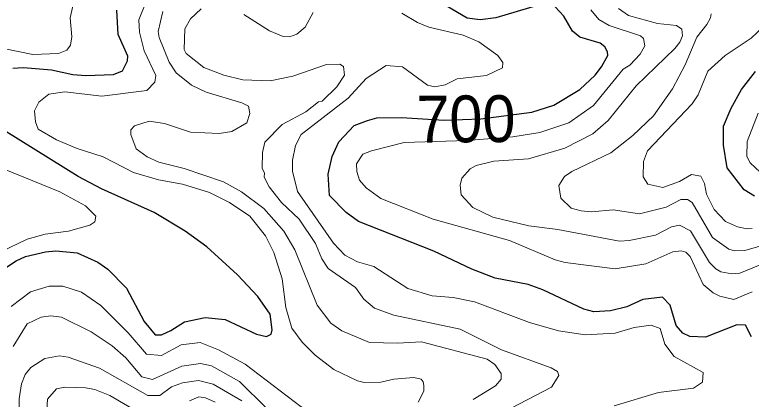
# Model space of a CAD drawing. Extents: x 673.3 to 698.5, y 6984.3 to 7012.3.
# Drawn here: x 682.782 to 684.042, y 7004.55 to 7005.208 of the extents above; entities that cross this region are included whole.
import ezdxf
from ezdxf.enums import TextEntityAlignment as Align

# ---------------------------------------------------------------- set-up
doc = ezdxf.new("R2010")
doc.units = 0
doc.header["$LTSCALE"] = 0.032
doc.layers.add('1', color=7, linetype='Continuous', lineweight=25)
doc.layers.add('2', color=7, linetype='Continuous', lineweight=13)
doc.layers.add('61', color=7, linetype='Continuous')

msp = doc.modelspace()

# ---------------------------------------------------------------- linework, layer by layer
at = {"layer": '1'}
for points in [[(683.6776, 7005.2236), (683.6047, 7005.2022), (683.5779, 7005.199), (683.5557, 7005.2017), (683.4615, 7005.2575)], [(683.9632, 7004.6566), (683.9366, 7004.6576), (683.9245, 7004.6634), (683.9131, 7004.6765), (683.9033, 7004.7111), (683.8901, 7004.7251), (683.856, 7004.7209), (683.8291, 7004.7084), (683.801, 7004.7014), (683.7724, 7004.6998), (683.7554, 7004.7042), (683.6852, 7004.7375), (683.66, 7004.7462), (683.6036, 7004.7575), (683.5636, 7004.7725), (683.4987, 7004.8034), (683.3698, 7004.8543), (683.3488, 7004.8695), (683.3203, 7004.8988), (683.3183, 7004.9349), (683.3246, 7004.9654), (683.3365, 7004.9902), (683.3623, 7005.0181), (683.3855, 7005.0269), (683.4014, 7005.0311), (683.4432, 7005.0319), (683.5164, 7005.0273), (683.5789, 7005.0298), (683.6666, 7005.0409), (683.7038, 7005.0529), (683.7485, 7005.0796), (683.7747, 7005.1042), (683.7858, 7005.1186), (683.7963, 7005.1381), (683.7959, 7005.1441), (683.791, 7005.1529), (683.7834, 7005.1588), (683.7486, 7005.1691), (683.7361, 7005.1793), (683.7211, 7005.2049), (683.7065, 7005.221)], [(682.7789, 7005.116), (682.7968, 7005.1174), (682.8446, 7005.1136), (682.8814, 7005.1053), (682.9033, 7005.1036), (682.9511, 7005.1052), (682.9664, 7005.1118), (682.9749, 7005.1286), (682.9753, 7005.1367), (682.9591, 7005.1739), (682.9566, 7005.2156)], [(684.0474, 7004.8975), (684.0298, 7004.9085), (684.0004, 7004.9459), (683.9942, 7004.9844), (683.9943, 7005.0173), (684.0071, 7005.0479), (684.0253, 7005.0795), (684.0489, 7005.1104)], [(682.7626, 7004.7727), (682.7843, 7004.787), (682.8003, 7004.7941), (682.8345, 7004.8023), (682.8521, 7004.8039), (682.8885, 7004.8005), (682.9238, 7004.7846), (682.9409, 7004.7725), (682.9729, 7004.7404), (683.0033, 7004.6832), (683.0222, 7004.6607), (683.0328, 7004.6607), (683.0489, 7004.6677), (683.0721, 7004.6825), (683.1079, 7004.6899), (683.142, 7004.6867), (683.1954, 7004.6618), (683.2127, 7004.6575), (683.2204, 7004.6615), (683.2221, 7004.6688), (683.2189, 7004.6956), (683.1977, 7004.7257), (683.1629, 7004.763), (683.1107, 7004.8109), (683.0737, 7004.8375), (683.0204, 7004.8698), (682.9302, 7004.91), (682.8902, 7004.9308), (682.7406, 7005.0237)], [(684.0422, 7004.6573), (684.0321, 7004.6769), (684.017, 7004.6777), (683.9632, 7004.6566)]]:
    msp.add_lwpolyline(points, dxfattribs=at)
at = {"layer": '2'}
for points in [[(682.8836, 7005.2331), (682.8769, 7005.2021), (682.8798, 7005.1697), (682.8774, 7005.1555), (682.8713, 7005.1471), (682.857, 7005.141), (682.813, 7005.1395), (682.7368, 7005.1549), (682.7055, 7005.1541), (682.6704, 7005.1454), (682.6497, 7005.115), (682.648, 7005.0983), (682.6539, 7005.0378), (682.6613, 7005.0138), (682.6776, 7004.9927), (682.7168, 7004.9626), (682.8592, 7004.9048), (682.9032, 7004.8811), (682.9207, 7004.8633), (682.9189, 7004.8535)], [(683.4722, 7004.5454), (683.4819, 7004.5642), (683.4819, 7004.574), (683.4803, 7004.5799), (683.4771, 7004.5846), (683.4645, 7004.5873), (683.4306, 7004.5848), (683.4083, 7004.5798), (683.3798, 7004.5792), (683.3682, 7004.5818), (683.3278, 7004.6013), (683.296, 7004.6257), (683.2737, 7004.6481), (683.2558, 7004.6718), (683.2455, 7004.7073), (683.2394, 7004.756), (683.2252, 7004.8014), (683.2111, 7004.8294), (683.1841, 7004.8632), (683.1491, 7004.8867), (683.1149, 7004.9039), (683.0687, 7004.918), (683.028, 7004.9253), (682.985, 7004.938), (682.9332, 7004.9646), (682.8889, 7004.9788), (682.8534, 7004.9939), (682.8222, 7005.0121), (682.8172, 7005.0245), (682.8157, 7005.0433), (682.8233, 7005.0583), (682.84, 7005.0718), (682.8675, 7005.0759), (682.9309, 7005.0686), (683.0079, 7005.078), (683.0217, 7005.0923), (683.0233, 7005.1038), (683.0032, 7005.1457), (682.9955, 7005.178), (682.9942, 7005.1986), (683.0073, 7005.2312)], [(683.5658, 7004.5499), (683.6044, 7004.5731), (683.6141, 7004.5846), (683.6137, 7004.5941), (683.603, 7004.6095), (683.59, 7004.619), (683.4775, 7004.6484), (683.4366, 7004.646), (683.3887, 7004.6472), (683.3416, 7004.6673), (683.3227, 7004.6806), (683.2995, 7004.7112), (683.2612, 7004.8055), (683.2423, 7004.8375), (683.208, 7004.8766), (683.1698, 7004.9047), (683.1392, 7004.922), (683.0717, 7004.945), (683.0286, 7004.9553), (683.0087, 7004.9645), (682.9897, 7004.9786), (682.9803, 7005.0026), (682.9804, 7005.0108), (682.9866, 7005.0179), (683.0117, 7005.0254), (683.0378, 7005.0214), (683.0824, 7005.0067), (683.1314, 7005.0046), (683.1531, 7005.0082), (683.1787, 7005.0229), (683.1838, 7005.0385), (683.1815, 7005.0511), (683.1706, 7005.0569), (683.1091, 7005.0754), (683.0844, 7005.0871), (683.0583, 7005.108), (683.0461, 7005.1267), (683.0292, 7005.1685), (683.0275, 7005.1791), (683.035, 7005.213)], [(683.101, 7005.2177), (683.0827, 7005.2003), (683.0731, 7005.1832), (683.0715, 7005.1479), (683.0754, 7005.1413), (683.1054, 7005.1171), (683.1394, 7005.1044), (683.1719, 7005.0962), (683.2189, 7005.0946), (683.2575, 7005.1028), (683.3154, 7005.1224), (683.3381, 7005.1231), (683.3441, 7005.1188), (683.3458, 7005.1042), (683.3329, 7005.0841), (683.3075, 7005.0598), (683.3013, 7005.0588), (683.2798, 7005.0417), (683.2395, 7005.0201), (683.2097, 7004.99), (683.2057, 7004.9722), (683.2051, 7004.9455), (683.209, 7004.9366), (683.2083, 7004.9297), (683.217, 7004.9134), (683.238, 7004.8866), (683.2687, 7004.8582), (683.2965, 7004.8163), (683.307, 7004.7903), (683.3179, 7004.7737), (683.365, 7004.7416), (683.3788, 7004.7216), (683.3972, 7004.7058), (683.4303, 7004.694), (683.5437, 7004.6701), (683.6144, 7004.6347), (683.6997, 7004.6043), (683.7102, 7004.5977), (683.7126, 7004.5909), (683.7003, 7004.5711), (683.6312, 7004.5353)], [(683.2921, 7005.2111), (683.2789, 7005.1865), (683.2646, 7005.1741), (683.2521, 7005.1697), (683.2411, 7005.1706), (683.2175, 7005.18), (683.1735, 7005.2081)], [(683.4439, 7005.2102), (683.4707, 7005.1943), (683.4902, 7005.1864), (683.549, 7005.1725), (683.5756, 7005.1614), (683.6083, 7005.1376), (683.617, 7005.1256), (683.6165, 7005.1166), (683.5891, 7005.1034), (683.5385, 7005.098), (683.518, 7005.0879), (683.5003, 7005.0841), (683.4877, 7005.0873), (683.4452, 7005.1183), (683.4171, 7005.1208), (683.383, 7005.0983), (683.3522, 7005.0651), (683.272, 7005.0029), (683.2619, 7004.9841), (683.2571, 7004.9587), (683.257, 7004.9402), (683.2658, 7004.9057), (683.3274, 7004.8173), (683.3467, 7004.7967), (683.3681, 7004.7854), (683.3963, 7004.777), (683.4544, 7004.7398), (683.4962, 7004.727), (683.5319, 7004.7241), (683.5685, 7004.7169), (683.6626, 7004.6813), (683.7118, 7004.6672), (683.7577, 7004.6606), (683.8091, 7004.6632), (683.8415, 7004.6728), (683.8704, 7004.6768), (683.8857, 7004.6711), (683.894, 7004.6445), (683.91, 7004.6237), (683.9597, 7004.596), (683.9584, 7004.5795), (683.9432, 7004.5692), (683.8831, 7004.562), (683.8074, 7004.539)], [(684.043, 7004.7338), (684.0118, 7004.7209), (683.9879, 7004.7265), (683.9764, 7004.7322), (683.9592, 7004.7462), (683.9371, 7004.7941), (683.9296, 7004.8016), (683.9219, 7004.804), (683.9075, 7004.8023), (683.8616, 7004.7818), (683.809, 7004.7733), (683.7237, 7004.7843), (683.7065, 7004.7888), (683.6283, 7004.8214), (683.4977, 7004.8583), (683.408, 7004.8934), (683.383, 7004.9117), (683.3719, 7004.9248), (683.3671, 7004.9394), (683.3663, 7004.9529), (683.3776, 7004.969), (683.3922, 7004.9751), (683.4479, 7004.989), (683.5551, 7004.9923), (683.6337, 7004.999), (683.68, 7005.0061), (683.7298, 7005.0227), (683.7717, 7005.0522), (683.8226, 7005.1146), (683.8343, 7005.1214), (683.8516, 7005.1402), (683.8597, 7005.1543), (683.8572, 7005.1671), (683.8524, 7005.1712), (683.7987, 7005.1891), (683.781, 7005.1995), (683.7671, 7005.2158)], [(683.9734, 7005.2092), (683.972, 7005.202), (683.966, 7005.1911), (683.9487, 7005.1691), (683.9284, 7005.1221), (683.9069, 7005.0806), (683.8743, 7005.035), (683.8394, 7005.001), (683.8017, 7004.9716), (683.735, 7004.9398), (683.7222, 7004.9308), (683.7125, 7004.9159), (683.7158, 7004.8943), (683.7338, 7004.8771), (683.7508, 7004.8721), (683.7684, 7004.8708), (683.8058, 7004.8739), (683.8506, 7004.8675), (683.8962, 7004.8788), (683.921, 7004.8918), (683.9327, 7004.8918), (683.9404, 7004.8868), (683.9752, 7004.8269), (684.0033, 7004.8066), (684.0133, 7004.804)], [(683.8144, 7005.2182), (683.8319, 7005.2061), (683.8815, 7005.1924), (683.9138, 7005.1891)], [(683.9138, 7005.1891), (683.9231, 7005.1826), (683.924, 7005.1716), (683.9194, 7005.1604), (683.9108, 7005.1497), (683.8447, 7005.086), (683.7968, 7005.0269), (683.7705, 7005.0037), (683.7228, 7004.9793), (683.6608, 7004.961), (683.6016, 7004.957), (683.5714, 7004.9501), (683.5608, 7004.9444), (683.5467, 7004.9283), (683.5439, 7004.9163), (683.5455, 7004.8995), (683.5652, 7004.8779), (683.5997, 7004.8618), (683.6614, 7004.8468), (683.7108, 7004.8405), (683.8166, 7004.8207), (683.833, 7004.8215), (683.8778, 7004.8306), (683.9052, 7004.8453), (683.9189, 7004.8479), (683.9378, 7004.838), (683.9705, 7004.7843), (683.9809, 7004.7732), (683.9899, 7004.768), (684.0085, 7004.7649), (684.0224, 7004.7658), (684.0571, 7004.7801)], [(684.0433, 7004.8423), (684.0347, 7004.8414), (684.018, 7004.8448), (683.9974, 7004.8543), (683.9782, 7004.8746), (683.9652, 7004.9011), (683.9618, 7004.919), (683.9556, 7004.9318), (683.9397, 7004.9342), (683.919, 7004.9227), (683.8902, 7004.9123), (683.8648, 7004.918), (683.8569, 7004.9304), (683.8573, 7004.9568), (683.8641, 7004.9752), (683.9408, 7005.0552), (683.9509, 7005.0708), (683.9674, 7005.1109), (683.9971, 7005.1381), (684.0414, 7005.1677), (684.0608, 7005.1856)], [(684.0534, 7005.0395), (684.0348, 7004.9909), (684.0341, 7004.9653), (684.0396, 7004.9546), (684.0571, 7004.9383)], [(682.9189, 7004.8535), (682.9102, 7004.8481), (682.8738, 7004.8378), (682.8338, 7004.8323), (682.8032, 7004.8241), (682.7582, 7004.8024)], [(684.0133, 7004.804), (684.0307, 7004.8046), (684.0563, 7004.8119), (684.0635, 7004.8177), (684.0795, 7004.8159), (684.0896, 7004.7995), (684.1197, 7004.712), (684.133, 7004.6858), (684.1511, 7004.6566), (684.1617, 7004.6448)], [(682.7757, 7004.7091), (682.8087, 7004.7339), (682.8407, 7004.7436), (682.8642, 7004.7436), (682.8959, 7004.7335), (682.9292, 7004.7108), (682.9759, 7004.6641), (683.0075, 7004.6272), (683.033, 7004.6254), (683.0668, 7004.6432), (683.0989, 7004.6475), (683.1306, 7004.6347), (683.1759, 7004.6105), (683.272, 7004.5373), (683.3351, 7004.4981), (683.402, 7004.4338), (683.426, 7004.4204), (683.4323, 7004.4205), (683.4404, 7004.4254), (683.4447, 7004.436)], [(682.7793, 7004.6406), (682.8032, 7004.6795), (682.8274, 7004.6905), (682.8437, 7004.6931), (682.8619, 7004.6908), (682.9127, 7004.6654), (682.9488, 7004.6416), (682.9718, 7004.621), (682.9995, 7004.5885), (683.0177, 7004.5841), (683.0675, 7004.6068), (683.0994, 7004.6117), (683.1182, 7004.6075), (683.1665, 7004.5809), (683.2124, 7004.5351)], [(683.1705, 7004.5479), (683.1212, 7004.5764), (683.0964, 7004.5823), (683.069, 7004.5783), (683.0503, 7004.5715), (683.0301, 7004.5569), (683.0098, 7004.557), (682.9268, 7004.6035), (682.8734, 7004.6224), (682.8586, 7004.6247), (682.8335, 7004.6201), (682.8097, 7004.6048), (682.7995, 7004.5927), (682.7934, 7004.5767), (682.7896, 7004.5513), (682.7897, 7004.5261)], [(683.0049, 7004.5216), (682.9446, 7004.5566), (682.9189, 7004.567), (682.9032, 7004.5701), (682.8675, 7004.5711), (682.8532, 7004.5682), (682.8378, 7004.5506), (682.8365, 7004.5222)], [(683.125, 7004.5453), (683.1084, 7004.553), (683.097, 7004.5547), (683.0807, 7004.5475)]]:
    msp.add_lwpolyline(points, dxfattribs=at)

# ---------------------------------------------------------------- texts
at = {"layer": '61', "width": 0.95}
msp.add_text('700', height=0.08, rotation=0.364, dxfattribs=at).set_placement((683.5538, 7004.9895), align=Align.CENTER)

doc.saveas('drawing.dxf')
